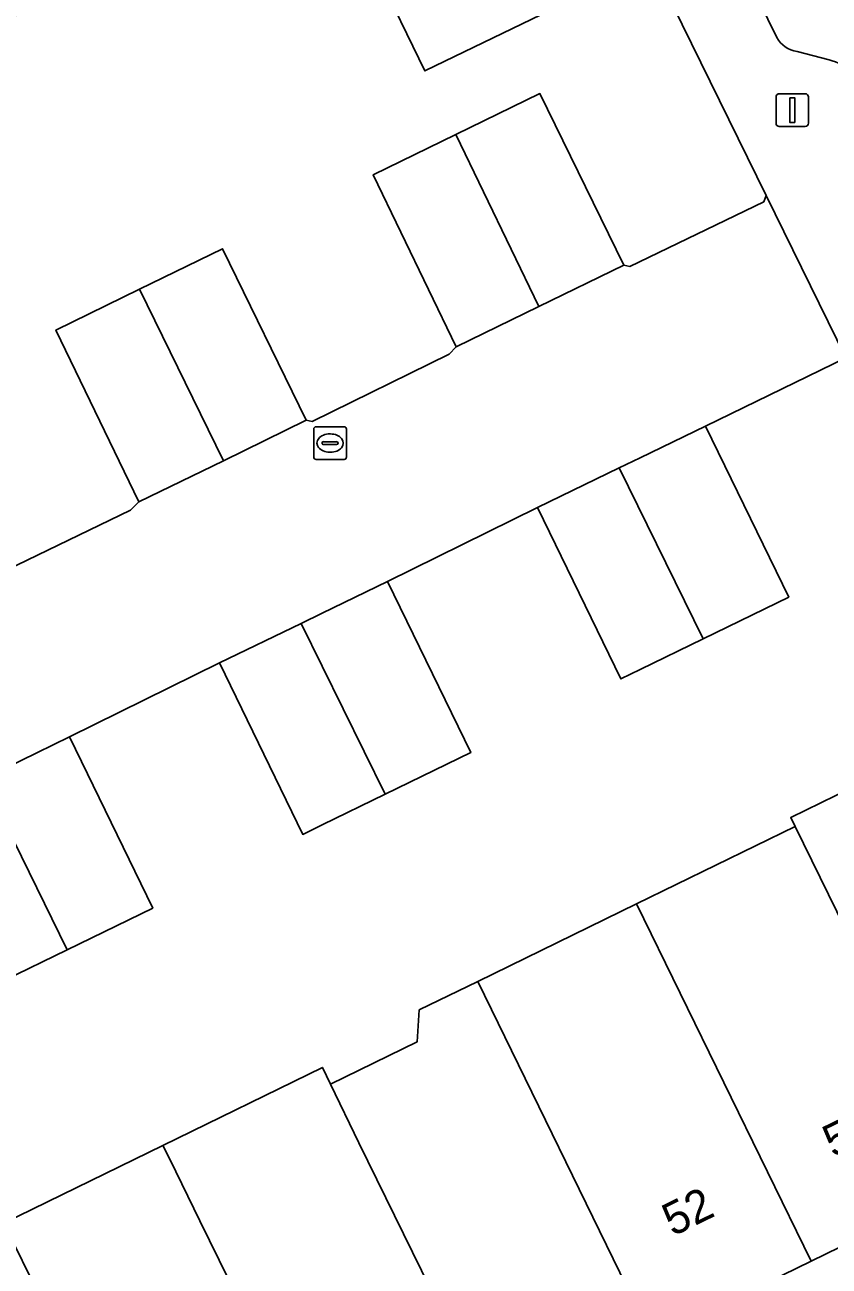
# Model space of a CAD drawing. Extents: x 160455 to 162082, y 388339 to 389736.
# Drawn here: x 161481.23 to 161505.77, y 388533.54 to 388571.42 of the extents above; entities that cross this region are included whole.
import ezdxf

# ---------------------------------------------------------------- set-up
doc = ezdxf.new("R2010")
doc.units = 0
for name, color, linetype in [('IMGEO_Erf', 7, 'Continuous'), ('IMGEO_Kolk', 7, 'Continuous'), ('IMGEO_Lichtmast', 7, 'Continuous'), ('IMGEO_Muur', 7, 'Continuous'), ('IMGEO_Pand', 7, 'Continuous'), ('IMGEO_Pand_nummerreeks', 7, 'Continuous'), ('IMGEO_Parkeervlak_open', 7, 'Continuous'), ('IMGEO_Rijbaan_lokaal_open', 7, 'Continuous'), ('IMGEO_Voetpad_open', 7, 'Continuous')]:
    doc.layers.add(name, color=color, linetype=linetype)

msp = doc.modelspace()

# ---------------------------------------------------------------- linework, layer by layer
at = {"layer": 'IMGEO_Erf'}
for points in [[(161490.243, 388589.847), (161449.764, 388570.047), (161462.078, 388545.634), (161465.118, 388547.167), (161465.27, 388547.361), (161462.743, 388552.609), (161465.311, 388553.86), (161467.828, 388555.087), (161470.384, 388549.854), (161470.668, 388549.82), (161474.796, 388551.922), (161474.969, 388552.103), (161472.442, 388557.351), (161475.018, 388558.607), (161477.527, 388559.829), (161480.083, 388554.596), (161480.35, 388554.628), (161484.454, 388556.61), (161484.704, 388556.857), (161482.177, 388562.105)], [(161482.177, 388562.105), (161484.729, 388563.348), (161487.262, 388564.583), (161489.818, 388559.35), (161490.001, 388559.316), (161494.175, 388561.369), (161494.387, 388561.596), (161491.86, 388566.844), (161494.375, 388568.07), (161496.945, 388569.322), (161499.501, 388564.089), (161499.685, 388564.047), (161503.775, 388566.017), (161503.849, 388566.208), (161497.006, 388580.155), (161492.648, 388589.035)], [(161476.616, 388579.937), (161481.482, 388582.316), (161486.338, 388584.69), (161491.339, 388587.135), (161495.397, 388578.774), (161496.99, 388575.494), (161498.465, 388572.456), (161493.434, 388570.014), (161491.964, 388573.055), (161490.385, 388576.321), (161485.543, 388573.951), (161480.702, 388571.582)], [(161513.109, 388547.338), (161506.279, 388561.254), (161501.996, 388559.175), (161504.535, 388553.954), (161501.921, 388552.681), (161500, 388551.745), (161499.412, 388551.459), (161496.872, 388556.688), (161492.295, 388554.431), (161494.834, 388549.21), (161492.22, 388547.937), (161490.299, 388547.001), (161489.711, 388546.715), (161487.171, 388551.944), (161482.593, 388549.686), (161485.132, 388544.465), (161482.518, 388543.192), (161480.597, 388542.256)], [(161475.741, 388532.479), (161480.594, 388534.853), (161485.444, 388537.225), (161490.308, 388539.603), (161490.556, 388539.09), (161493.198, 388540.379), (161493.262, 388541.356), (161495.047, 388542.227), (161499.893, 388544.59), (161504.731, 388546.95), (161504.596, 388547.226), (161509.634, 388549.69), (161511.006, 388546.874), (161515.082, 388538.517), (161510.069, 388536.065), (161505.218, 388533.693), (161500.368, 388531.321)]]:
    msp.add_lwpolyline(points, dxfattribs=at)
at = {"layer": 'IMGEO_Kolk'}
for p, q in [((161490.043, 388558.229), (161490.043, 388559.081)), ((161490.118, 388559.155), (161490.97, 388559.155)), ((161490.531, 388558.935), (161490.556, 388558.935)), ((161491.044, 388559.081), (161491.044, 388558.229)), ((161490.302, 388558.649), (161490.302, 388558.661)), ((161490.74, 388558.612), (161490.342, 388558.612)), ((161490.345, 388558.698), (161490.743, 388558.698)), ((161490.786, 388558.661), (161490.786, 388558.649)), ((161490.97, 388558.155), (161490.118, 388558.155)), ((161490.554, 388558.375), (161490.529, 388558.375))]:
    msp.add_line(p, q, dxfattribs=at)
for points in [[(161490.043, 388558.229), (161490.043, 388559.081)], [(161490.118, 388559.155), (161490.97, 388559.155)], [(161491.044, 388559.081), (161491.044, 388558.229)], [(161490.97, 388558.155), (161490.118, 388558.155)]]:
    msp.add_lwpolyline(points, dxfattribs=at)
for centre, radius, start, end in [((161490.12, 388559.079), 0.0765, 91.552, 178.448), ((161490.12, 388559.079), 0.0765, 91.552, 178.448), ((161490.968, 388559.079), 0.0765, 1.552, 88.448), ((161490.968, 388559.079), 0.0765, 1.552, 88.448), ((161490.342, 388558.658), 0.0403, 85.8775, 175.7526), ((161490.339, 388558.648), 0.0366, 178.938, 274.7102), ((161490.743, 388558.655), 0.043, 264.8664, 352.4533), ((161490.747, 388558.66), 0.0386, 1.7309, 96.639), ((161490.12, 388558.231), 0.0765, 181.552, 268.448), ((161490.12, 388558.231), 0.0765, 181.552, 268.448), ((161490.968, 388558.231), 0.0765, 271.552, 358.448), ((161490.968, 388558.231), 0.0765, 271.552, 358.448)]:
    msp.add_arc(centre, radius, start, end, dxfattribs=at)
for centre, major_axis, ratio, start_param, end_param in [((161490.53, 388558.655), (-0.387, 0.002), 0.722429, 4.712389, 7.853982), ((161490.555, 388558.655), (-0.39, 0.002), 0.717154, 1.570796, 4.712389)]:
    msp.add_ellipse(centre, major_axis=major_axis, ratio=ratio, start_param=start_param, end_param=end_param, dxfattribs=at)
at = {"layer": 'IMGEO_Lichtmast'}
for p, q in [((161504.149, 388568.416), (161504.149, 388569.216)), ((161504.149, 388569.216), (161504.149, 388568.416)), ((161504.249, 388569.316), (161505.039, 388569.316)), ((161505.039, 388569.316), (161504.249, 388569.316)), ((161505.139, 388569.216), (161505.139, 388568.416)), ((161505.139, 388568.416), (161505.139, 388569.216)), ((161505.039, 388568.316), (161504.249, 388568.316)), ((161504.249, 388568.316), (161505.039, 388568.316))]:
    msp.add_line(p, q, dxfattribs=at)
msp.add_lwpolyline([(161504.569, 388569.191), (161504.719, 388569.191), (161504.719, 388568.441), (161504.569, 388568.441), (161504.569, 388569.191)], dxfattribs=at)
for centre, start, end in [((161504.249, 388569.216), 90, 180), ((161504.249, 388569.216), 90, 180), ((161505.039, 388569.216), 0, 90), ((161505.039, 388569.216), 360, 90), ((161504.249, 388568.416), 180, 270), ((161504.249, 388568.416), 180, 270), ((161505.039, 388568.416), 270, 0), ((161505.039, 388568.416), 270, 0)]:
    msp.add_arc(centre, 0.1, start, end, dxfattribs=at)
at = {"layer": 'IMGEO_Muur'}
msp.add_lwpolyline([(161497.006, 388580.155), (161503.849, 388566.208)], dxfattribs=at)
at = {"layer": 'IMGEO_Pand'}
for points in [[(161491.339, 388587.135), (161486.338, 388584.69), (161490.385, 388576.321), (161491.964, 388573.055), (161493.434, 388570.014), (161498.465, 388572.456), (161496.99, 388575.494), (161495.397, 388578.774)], [(161494.375, 388568.07), (161496.911, 388562.826), (161499.501, 388564.089), (161496.945, 388569.322)], [(161494.375, 388568.07), (161491.86, 388566.844), (161494.387, 388561.596), (161496.911, 388562.826)], [(161487.287, 388558.116), (161489.818, 388559.35), (161487.262, 388564.583), (161484.729, 388563.348)], [(161487.287, 388558.116), (161484.729, 388563.348), (161482.177, 388562.105), (161484.704, 388556.857)], [(161499.363, 388557.897), (161501.921, 388552.681), (161504.535, 388553.954), (161501.996, 388559.175), (161500, 388558.206)], [(161499.363, 388557.897), (161496.872, 388556.688), (161499.412, 388551.459), (161500, 388551.745), (161501.921, 388552.681)], [(161489.663, 388553.153), (161492.22, 388547.937), (161494.834, 388549.21), (161492.295, 388554.431), (161490.299, 388553.462)], [(161489.663, 388553.153), (161487.171, 388551.944), (161489.711, 388546.715), (161490.299, 388547.001), (161492.22, 388547.937)], [(161482.518, 388543.192), (161485.132, 388544.465), (161482.593, 388549.686), (161480.597, 388548.717), (161479.96, 388548.408)], [(161504.731, 388546.95), (161510.069, 388536.065), (161515.082, 388538.517), (161511.006, 388546.874), (161509.634, 388549.69), (161504.596, 388547.226)], [(161482.518, 388543.192), (161479.96, 388548.408), (161477.469, 388547.199), (161480.009, 388541.97), (161480.597, 388542.256)], [(161499.893, 388544.59), (161505.218, 388533.693), (161510.069, 388536.065), (161504.731, 388546.95)], [(161500.368, 388531.321), (161505.218, 388533.693), (161499.893, 388544.59), (161495.047, 388542.227), (161500, 388532.071)], [(161495.047, 388542.227), (161493.262, 388541.356), (161493.198, 388540.379), (161490.556, 388539.09), (161491.423, 388537.297), (161495.517, 388528.948), (161500, 388531.141), (161500.368, 388531.321), (161500, 388532.071)], [(161491.423, 388537.297), (161490.556, 388539.09), (161490.308, 388539.603), (161485.444, 388537.225), (161485.65, 388536.805), (161486.572, 388534.925), (161490.666, 388526.576), (161495.517, 388528.948)], [(161485.444, 388537.225), (161480.594, 388534.853), (161481.722, 388532.553), (161485.816, 388524.204), (161490.666, 388526.576), (161486.572, 388534.925), (161485.65, 388536.805)], [(161480.594, 388534.853), (161475.741, 388532.479), (161476.869, 388530.18), (161480.964, 388521.831), (161485.816, 388524.204), (161481.722, 388532.553)]]:
    msp.add_lwpolyline(points, close=True, dxfattribs=at)
at = {"layer": 'IMGEO_Parkeervlak_open'}
for points in [[(161495.938, 388587.812), (161500, 388579.536), (161504.172, 388571.036)], [(161504.794, 388570.6), (161505.77, 388570.353)]]:
    msp.add_lwpolyline(points, dxfattribs=at)
for centre, radius, start, end in [((161504.91, 388571.428), 0.836, 207.9477, 261.9941), ((161505.245, 388568.416), 2.006, 29.1927, 74.8443)]:
    msp.add_arc(centre, radius, start, end, dxfattribs=at)
at = {"layer": 'IMGEO_Rijbaan_lokaal_open'}
msp.add_lwpolyline([(161480.597, 388548.717), (161482.593, 388549.686), (161487.171, 388551.944), (161489.663, 388553.153), (161490.299, 388553.462), (161492.295, 388554.431), (161496.872, 388556.688), (161499.363, 388557.897), (161500, 388558.206), (161501.996, 388559.175), (161506.279, 388561.254), (161503.849, 388566.208), (161503.775, 388566.017), (161499.685, 388564.047), (161499.501, 388564.089), (161496.911, 388562.826), (161494.387, 388561.596), (161494.175, 388561.369), (161490.001, 388559.316), (161489.818, 388559.35), (161487.287, 388558.116), (161484.704, 388556.857), (161484.454, 388556.61), (161480.35, 388554.628)], dxfattribs=at)
at = {"layer": 'IMGEO_Voetpad_open'}
for points in [[(161492.648, 388589.035), (161497.006, 388580.155), (161503.849, 388566.208), (161506.279, 388561.254), (161513.109, 388547.338), (161516.996, 388539.414), (161517.398, 388538.595)], [(161504.172, 388571.036), (161500, 388579.536), (161495.938, 388587.812)], [(161505.77, 388570.353), (161504.794, 388570.6)]]:
    msp.add_lwpolyline(points, dxfattribs=at)
for centre, radius, start, end in [((161504.91, 388571.428), 0.836, 207.9477, 261.9941), ((161505.245, 388568.416), 2.006, 29.1927, 74.8443)]:
    msp.add_arc(centre, radius, start, end, dxfattribs=at)

# ---------------------------------------------------------------- texts
at = {"layer": 'IMGEO_Pand_nummerreeks'}
for s, p in [('50', (161505.898, 388536.83)), ('52', (161500.999, 388534.435))]:
    msp.add_text(s, height=1, rotation=26.0616, dxfattribs=at).set_placement(p)

doc.saveas('drawing.dxf')
